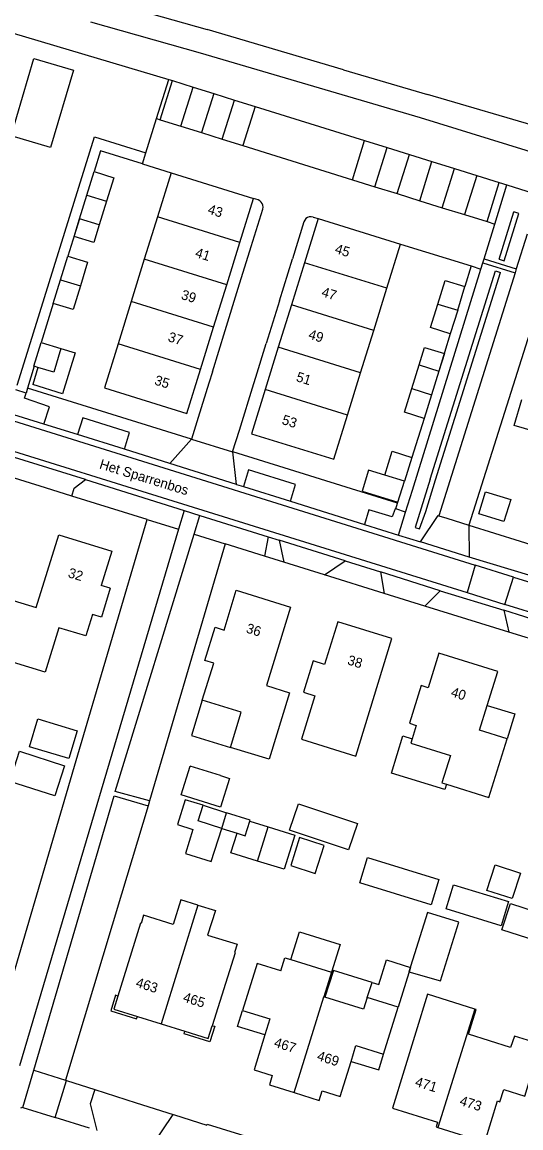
# Model space of a CAD drawing. Extents: x 194485 to 197793, y 468269 to 470822.
# Drawn here: x 197647.7 to 197708.6, y 468733.3 to 468868.1 of the extents above; entities that cross this region are included whole.
import ezdxf

# ---------------------------------------------------------------- set-up
doc = ezdxf.new("R2010")
doc.units = 0
for name, color, linetype in [('BGT begrenzing pand op maaiveld onder overbouw', 7, 'Continuous'), ('BGT grensvlak begroeid terreindeel', 7, 'Continuous'), ('BGT grensvlak begroeid terreindeel LR', 7, 'Continuous'), ('BGT grensvlak gebouwinstallatie plus 1', 7, 'Continuous'), ('BGT grensvlak onbegroeid terreindeel', 7, 'Continuous'), ('BGT grensvlak overig bouwwerk uitbreiding populatie', 7, 'Continuous'), ('BGT grensvlak pand deel overbouw', 7, 'Continuous'), ('BGT grensvlak pand op maaiveld', 7, 'Continuous'), ('BGT grensvlak pand op maaiveld LR', 7, 'Continuous'), ('BGT grensvlak vegetatieobject', 7, 'Continuous'), ('BGT grensvlak wegdeel', 7, 'Continuous'), ('BGT tekst huisnummerreeks', 7, 'Continuous'), ('BGT tekst openbare ruimte label weg', 7, 'Continuous')]:
    doc.layers.add(name, color=color, linetype=linetype)

msp = doc.modelspace()

# ---------------------------------------------------------------- linework, layer by layer
at = {"layer": 'BGT begrenzing pand op maaiveld onder overbouw'}
for points in [[(197659.38, 468749.35), (197658.88, 468747.75), (197661.75, 468746.86)], [(197667.56, 468745.05), (197670.41, 468744.16), (197670.9, 468745.74)]]:
    msp.add_lwpolyline(points, dxfattribs=at)
at = {"layer": 'BGT grensvlak begroeid terreindeel'}
msp.add_line((197706.85, 468848.27), (197710.82, 468847.03), dxfattribs=at)
at = {"layer": 'BGT grensvlak begroeid terreindeel LR'}
for p, q in [((197662.94, 468807.48), (197666.78, 468806.27)), ((197668.67, 468805.68), (197672.45, 468804.49)), ((197649.12, 468740.31), (197652.98, 468739.09))]:
    msp.add_line(p, q, dxfattribs=at)
at = {"layer": 'BGT grensvlak gebouwinstallatie plus 1'}
for p, q in [((197664.54, 468856.21), (197666.02, 468860.98)), ((197666.02, 468860.98), (197668.55, 468860.2)), ((197667.06, 468855.42), (197668.55, 468860.2)), ((197668.55, 468860.2), (197671.07, 468859.41)), ((197671.07, 468859.41), (197669.59, 468854.64)), ((197671.07, 468859.41), (197673.6, 468858.62)), ((197672.11, 468853.85), (197673.6, 468858.62)), ((197673.6, 468858.62), (197676.12, 468857.84)), ((197676.12, 468857.84), (197674.64, 468853.06)), ((197664.54, 468856.21), (197667.06, 468855.42)), ((197667.06, 468855.42), (197669.59, 468854.64)), ((197669.59, 468854.64), (197672.11, 468853.85)), ((197672.11, 468853.85), (197674.64, 468853.06)), ((197688.01, 468848.9), (197689.49, 468853.67)), ((197689.49, 468853.67), (197692.23, 468852.82)), ((197690.74, 468848.05), (197692.23, 468852.82)), ((197692.23, 468852.82), (197694.96, 468851.97)), ((197693.48, 468847.2), (197694.96, 468851.97)), ((197694.96, 468851.97), (197697.7, 468851.12)), ((197696.22, 468846.34), (197697.7, 468851.12)), ((197697.7, 468851.12), (197700.44, 468850.26)), ((197698.95, 468845.49), (197700.44, 468850.26)), ((197700.44, 468850.26), (197703.18, 468849.41)), ((197703.18, 468849.41), (197701.69, 468844.64)), ((197703.18, 468849.41), (197705.91, 468848.56)), ((197688.01, 468848.9), (197690.74, 468848.05)), ((197690.74, 468848.05), (197693.48, 468847.2)), ((197704.43, 468843.79), (197705.91, 468848.56)), ((197693.48, 468847.2), (197696.22, 468846.34)), ((197696.22, 468846.34), (197698.95, 468845.49)), ((197698.95, 468845.49), (197701.69, 468844.64)), ((197701.69, 468844.64), (197704.43, 468843.79)), ((197652.43, 468828.33), (197654.15, 468827.8)), ((197654.15, 468827.8), (197652.61, 468822.8)), ((197649.62, 468826.01), (197648.98, 468823.91)), ((197652.61, 468822.8), (197648.98, 468823.91)), ((197689.98, 468813.49), (197689.18, 468810.91)), ((197691.95, 468812.88), (197689.98, 468813.49)), ((197693.53, 468809.56), (197694.36, 468812.13)), ((197689.18, 468810.91), (197693.53, 468809.56)), ((197675.47, 468770.68), (197677.72, 468769.99)), ((197689.81, 468749.18), (197690.39, 468751))]:
    msp.add_line(p, q, dxfattribs=at)
for points in [[(197653.95, 468862.24), (197651.15, 468852.81), (197646.33, 468854.24), (197649.13, 468863.67), (197653.95, 468862.24)], [(197657.11, 468843.4), (197656.44, 468841.24), (197654.02, 468841.99), (197654.69, 468844.15)], [(197696.14, 468826.31), (197696.81, 468828.45), (197699.23, 468827.69), (197698.56, 468825.55)], [(197669.68, 468785.45), (197668.37, 468781.11), (197673.12, 468779.68)], [(197704.45, 468784.8), (197707.81, 468783.77), (197706.87, 468780.73)], [(197649.61, 468783.14), (197654.4, 468781.71), (197653.39, 468778.31), (197648.59, 468779.74), (197649.61, 468783.14)], [(197699.48, 468775.17), (197699.28, 468774.54), (197692.77, 468776.54), (197694.17, 468781.07), (197695.31, 468780.73)], [(197669.79, 468772.61), (197667.6, 468773.3), (197666.65, 468770.28), (197668.53, 468769.68)], [(197668.53, 468769.68), (197667.61, 468766.75), (197670.77, 468765.75), (197672.05, 468769.8)], [(197676.43, 468765.82), (197673.18, 468766.82), (197673.92, 468769.21)], [(197689.84, 468766.23), (197698.55, 468763.55), (197697.6, 468760.47), (197688.89, 468763.14), (197689.84, 468766.23)], [(197700.33, 468762.93), (197707.07, 468760.88), (197706.17, 468757.93), (197699.43, 468759.98), (197700.33, 468762.93)], [(197711.43, 468755.74), (197706.24, 468757.41), (197707.28, 468760.65), (197712.44, 468758.99)], [(197680.5, 468753.8), (197681.55, 468757.19), (197686.51, 468755.65), (197685.46, 468752.26)], [(197690.39, 468751), (197691.21, 468750.75), (197692.15, 468753.75), (197695.08, 468752.84), (197693.57, 468748)], [(197690.39, 468751), (197685.68, 468752.48), (197684.64, 468749.21)], [(197677.32, 468744.61), (197673.98, 468745.62), (197674.59, 468747.58)], [(197687.83, 468741.39), (197691.21, 468740.35), (197691.8, 468742.26)]]:
    msp.add_lwpolyline(points, dxfattribs=at)
at = {"layer": 'BGT grensvlak onbegroeid terreindeel'}
for p, q in [((197531.46, 468901.08), (197665.58, 468861.12)), ((197668.34, 468817.26), (197648.35, 468823.47)), ((197693.5, 468809.45), (197673.39, 468815.7)), ((197662.94, 468807.48), (197653.75, 468810.33)), ((197654.08, 468777.4), (197662.94, 468807.48)), ((197702.22, 468806.79), (197745.58, 468793.24)), ((197672.45, 468804.49), (197663.66, 468774.54)), ((197677.28, 468802.99), (197672.45, 468804.49)), ((197691.88, 468798.45), (197684.61, 468800.71)), ((197707.11, 468793.72), (197696.83, 468796.91)), ((197643.7, 468742.02), (197654.08, 468777.4)), ((197663.66, 468774.54), (197663.24, 468773.14)), ((197652.98, 468739.09), (197653.11, 468739.04)), ((197656.57, 468737.95), (197661.59, 468736.35)), ((197661.59, 468736.35), (197666.14, 468734.91))]:
    msp.add_line(p, q, dxfattribs=at)
msp.add_lwpolyline([(197663.06, 468772.54), (197659.83, 468761.78), (197652.98, 468739.09)], dxfattribs=at)
at = {"layer": 'BGT grensvlak overig bouwwerk uitbreiding populatie'}
for points in [[(197706.5, 468807.24), (197703.44, 468808.17), (197704.26, 468810.85), (197707.32, 468809.91), (197706.5, 468807.24)], [(197705.41, 468765.34), (197708.5, 468764.35), (197707.51, 468761.23), (197704.41, 468762.21), (197705.41, 468765.34)]]:
    msp.add_lwpolyline(points, dxfattribs=at)
at = {"layer": 'BGT grensvlak pand deel overbouw'}
for points in [[(197659.38, 468749.35), (197659.1, 468749.44), (197658.52, 468747.56), (197661.66, 468746.58), (197661.75, 468746.86)], [(197670.9, 468745.74), (197671.19, 468745.66), (197670.6, 468743.78), (197667.47, 468744.76), (197667.56, 468745.05)]]:
    msp.add_lwpolyline(points, dxfattribs=at)
at = {"layer": 'BGT grensvlak pand op maaiveld'}
for p, q in [((197655.58, 468847.03), (197656.47, 468849.9)), ((197665.88, 468849.74), (197664.2, 468844.36)), ((197665.88, 468849.74), (197675.93, 468846.61)), ((197654.69, 468844.15), (197655.58, 468847.03)), ((197658, 468846.28), (197657.11, 468843.4)), ((197674.26, 468841.23), (197675.93, 468846.61)), ((197657.11, 468843.4), (197654.69, 468844.15)), ((197664.2, 468844.36), (197662.6, 468839.2)), ((197683.83, 468844.16), (197682.15, 468838.78)), ((197683.83, 468844.16), (197693.88, 468841.05)), ((197672.66, 468836.08), (197674.26, 468841.23)), ((197692.21, 468835.66), (197693.88, 468841.05)), ((197652.38, 468836.7), (197653.27, 468839.59)), ((197662.6, 468839.2), (197661, 468834.04)), ((197682.15, 468838.78), (197680.55, 468833.63)), ((197651.49, 468833.82), (197652.38, 468836.7)), ((197671.05, 468830.92), (197672.66, 468836.08)), ((197690.6, 468830.51), (197692.21, 468835.66)), ((197661, 468834.04), (197659.4, 468828.89)), ((197680.55, 468833.63), (197678.95, 468828.47)), ((197700.85, 468832.98), (197699.95, 468830.11)), ((197669.45, 468825.77), (197671.05, 468830.92)), ((197689, 468825.35), (197690.6, 468830.51)), ((197649.12, 468826.17), (197650.01, 468829.07)), ((197650.01, 468829.07), (197652.43, 468828.33)), ((197678.95, 468828.47), (197677.35, 468823.31)), ((197649.17, 468826.15), (197649.12, 468826.17)), ((197649.62, 468826.01), (197649.17, 468826.15)), ((197687.4, 468820.19), (197689, 468825.35)), ((197695.24, 468823.44), (197696.14, 468826.31)), ((197696.14, 468826.31), (197698.56, 468825.55)), ((197698.56, 468825.55), (197697.66, 468822.68)), ((197697.66, 468822.68), (197696.76, 468819.8)), ((197695.27, 468815.03), (197694.37, 468812.13)), ((197694.36, 468812.13), (197691.95, 468812.88)), ((197694.37, 468812.13), (197694.36, 468812.13)), ((197658.45, 468799.08), (197657.34, 468799.42)), ((197669.68, 468785.45), (197671.07, 468789.93)), ((197671.89, 468776.24), (197668.2, 468777.4)), ((197669.79, 468772.61), (197672.65, 468771.71)), ((197672.05, 468769.8), (197673.92, 468769.21)), ((197676.43, 468765.82), (197677.72, 468769.99)), ((197680.5, 468753.8), (197685.46, 468752.26)), ((197685.46, 468752.26), (197684.52, 468749.24)), ((197684.64, 468749.21), (197684.52, 468749.24)), ((197693.57, 468748), (197689.81, 468749.18)), ((197661.75, 468746.86), (197664.65, 468745.96)), ((197691.8, 468742.26), (197693.57, 468748)), ((197664.65, 468745.96), (197667.56, 468745.05))]:
    msp.add_line(p, q, dxfattribs=at)
for points in [[(197656.47, 468849.9), (197658.89, 468849.15), (197658, 468846.28)], [(197653.27, 468839.59), (197655.68, 468838.84), (197654.8, 468835.96)], [(197654.8, 468835.96), (197653.91, 468833.07), (197651.49, 468833.82)], [(197698.43, 468833.73), (197699.32, 468836.61), (197701.72, 468835.87)], [(197700.85, 468832.98), (197701.74, 468835.86), (197701.72, 468835.87)], [(197699.95, 468830.11), (197697.54, 468830.86), (197698.43, 468833.73)], [(197652.43, 468828.33), (197651.54, 468825.43), (197649.62, 468826.01)], [(197659.4, 468828.89), (197657.73, 468823.51), (197667.77, 468820.38), (197669.45, 468825.77)], [(197677.35, 468823.31), (197675.67, 468817.93), (197685.72, 468814.81), (197687.4, 468820.19)], [(197696.76, 468819.8), (197694.34, 468820.56), (197695.24, 468823.44)], [(197712.79, 468817.45), (197707.75, 468818.94), (197708.68, 468822.08)], [(197691.95, 468812.88), (197692.85, 468815.78), (197695.27, 468815.03)], [(197646.61, 468797.58), (197649.41, 468796.72), (197652.15, 468805.59), (197658.64, 468803.59), (197657.34, 468799.42)], [(197658.45, 468799.08), (197657.36, 468795.57), (197656.28, 468795.9), (197655.45, 468793.26), (197652.18, 468794.27), (197650.51, 468788.83), (197644.46, 468790.67)], [(197671.07, 468789.93), (197669.97, 468790.29), (197671.23, 468794.35), (197672.33, 468793.99), (197673.83, 468798.85), (197680.46, 468796.79), (197677.51, 468787.22), (197680.31, 468786.32), (197677.82, 468778.24), (197673.12, 468779.68)], [(197692.82, 468792.94), (197686.2, 468794.97), (197684.6, 468789.8), (197683.22, 468790.23), (197682.04, 468786.4), (197683.43, 468785.97), (197681.79, 468780.66), (197688.4, 468778.61), (197692.82, 468792.94)], [(197704.45, 468784.8), (197705.73, 468788.94), (197698.56, 468791.16), (197697.26, 468786.95), (197696.38, 468787.24), (197694.96, 468782.61), (197695.8, 468782.34), (197695.31, 468780.73)], [(197673.12, 468779.68), (197674.42, 468783.98), (197669.68, 468785.45)], [(197706.87, 468780.73), (197703.51, 468781.77), (197704.45, 468784.8)], [(197695.31, 468780.73), (197695.14, 468780.18), (197699.97, 468778.68), (197698.93, 468775.34), (197699.48, 468775.17)], [(197699.48, 468775.17), (197704.64, 468773.56), (197706.87, 468780.73)], [(197647.36, 468779.2), (197652.86, 468777.44), (197651.68, 468773.75), (197646.19, 468775.5), (197647.36, 468779.2)], [(197671.89, 468776.24), (197672.98, 468775.9), (197671.88, 468772.38), (197667.11, 468773.87), (197668.2, 468777.4)], [(197672.05, 468769.8), (197669.19, 468770.7), (197669.79, 468772.61)], [(197681.4, 468772.78), (197688.61, 468770.39), (197687.54, 468767.18), (197680.33, 468769.57), (197681.4, 468772.78)], [(197675.47, 468770.68), (197675.51, 468770.8), (197672.65, 468771.71)], [(197673.92, 468769.21), (197674.91, 468768.9), (197675.47, 468770.68)], [(197677.72, 468769.99), (197680.97, 468768.98), (197679.68, 468764.81), (197676.43, 468765.82)], [(197680.47, 468765.26), (197683.46, 468764.31), (197684.55, 468767.72), (197681.55, 468768.67), (197680.47, 468765.26)], [(197669.15, 468760.43), (197667.05, 468761.08), (197666.12, 468758.08), (197662.51, 468759.21), (197662.21, 468758.21), (197662.15, 468758.23), (197659.38, 468749.35)], [(197669.15, 468760.43), (197671.27, 468759.77), (197670.33, 468756.76), (197673.94, 468755.67), (197673.62, 468754.66), (197673.68, 468754.64), (197670.9, 468745.74)], [(197694.9, 468752.31), (197698.75, 468751.19), (197700.99, 468758.35), (197697.17, 468759.54), (197694.9, 468752.31)], [(197679.27, 468752.43), (197679.77, 468754.03), (197680.5, 468753.8)], [(197679.27, 468752.43), (197676.39, 468753.34), (197674.59, 468747.58)], [(197702.93, 468747.77), (197697.18, 468749.59), (197692.88, 468735.68), (197698.38, 468733.97), (197698.21, 468733.39), (197698.43, 468733.32)], [(197689.81, 468749.18), (197689.37, 468747.74), (197684.64, 468749.21)], [(197674.59, 468747.58), (197677.92, 468746.57), (197677.32, 468744.61)], [(197698.43, 468733.32), (197704.16, 468731.55), (197705.71, 468736.56), (197706.01, 468736.47), (197706.47, 468737.94), (197709.03, 468737.16), (197710.95, 468743.49), (197707.77, 468744.48), (197707.31, 468743.08), (197702.18, 468744.7), (197703.12, 468747.71), (197702.93, 468747.77)], [(197677.32, 468744.61), (197676.01, 468740.35), (197678.21, 468739.67), (197677.86, 468738.52), (197680.9, 468737.57)], [(197687.83, 468741.39), (197688.42, 468743.32), (197691.8, 468742.26)], [(197680.9, 468737.57), (197683.96, 468736.62), (197684.32, 468737.78), (197686.5, 468737.09), (197687.83, 468741.39)]]:
    msp.add_lwpolyline(points, dxfattribs=at)
at = {"layer": 'BGT grensvlak pand op maaiveld LR'}
for p, q in [((197655.58, 468847.03), (197658, 468846.28)), ((197674.26, 468841.23), (197664.2, 468844.36)), ((197672.66, 468836.08), (197662.6, 468839.2)), ((197692.21, 468835.66), (197682.15, 468838.78)), ((197652.38, 468836.7), (197654.8, 468835.96)), ((197671.05, 468830.92), (197661, 468834.04)), ((197690.6, 468830.51), (197680.55, 468833.63)), ((197698.43, 468833.73), (197700.85, 468832.98)), ((197669.45, 468825.77), (197659.4, 468828.89)), ((197689, 468825.35), (197678.95, 468828.47)), ((197687.4, 468820.19), (197677.35, 468823.31)), ((197695.24, 468823.44), (197697.66, 468822.68)), ((197672.05, 468769.8), (197672.65, 468771.71)), ((197669.15, 468760.43), (197664.65, 468745.96)), ((197680.9, 468737.57), (197684.52, 468749.24)), ((197702.93, 468747.77), (197698.43, 468733.32))]:
    msp.add_line(p, q, dxfattribs=at)
at = {"layer": 'BGT grensvlak vegetatieobject'}
for p, q in [((197705.91, 468839.2), (197707.72, 468844.97)), ((197706.52, 468839.02), (197708.33, 468844.78)), ((197708.33, 468844.78), (197707.72, 468844.97)), ((197705.91, 468839.2), (197706.52, 468839.02)), ((197697.49, 468812.38), (197705.46, 468837.77)), ((197698.14, 468812.32), (197706.07, 468837.59)), ((197705.46, 468837.77), (197706.07, 468837.59)), ((197696.96, 468808.46), (197698.14, 468812.32))]:
    msp.add_line(p, q, dxfattribs=at)
msp.add_lwpolyline([(197697.49, 468812.38), (197695.66, 468806.5), (197696.17, 468806.33), (197696.96, 468808.46)], dxfattribs=at)
at = {"layer": 'BGT grensvlak wegdeel'}
for p, q in [((197655.93, 468871.28), (197670.27, 468867.22)), ((197686.91, 468862.32), (197670.27, 468867.22)), ((197686.91, 468862.32), (197697.17, 468859.3)), ((197664.09, 468856.35), (197665.58, 468861.12)), ((197665.58, 468861.12), (197666.02, 468860.98)), ((197725.52, 468850.98), (197697.17, 468859.3)), ((197676.12, 468857.84), (197689.49, 468853.67)), ((197662.79, 468852.18), (197664.09, 468856.35)), ((197664.09, 468856.35), (197664.54, 468856.21)), ((197647.94, 468826.59), (197656.5, 468854.14)), ((197656.5, 468854.14), (197662.79, 468852.18)), ((197662.37, 468850.83), (197662.79, 468852.18)), ((197674.64, 468853.06), (197688.01, 468848.9)), ((197662.37, 468850.83), (197665.88, 468849.74)), ((197705.37, 468843.49), (197706.85, 468848.27)), ((197705.91, 468848.56), (197706.85, 468848.27)), ((197676.48, 468846.43), (197675.93, 468846.61)), ((197654.69, 468844.15), (197653.27, 468839.59)), ((197683.2, 468844.35), (197683.83, 468844.16)), ((197704.06, 468839.25), (197705.37, 468843.49)), ((197704.43, 468843.79), (197705.37, 468843.49)), ((197709.32, 468842.26), (197707.99, 468838.04)), ((197674.07, 468835.66), (197675.65, 468840.76)), ((197693.88, 468841.05), (197702.49, 468838.38)), ((197679.1, 468834.15), (197680.67, 468839.24)), ((197703.68, 468838.01), (197703.91, 468838.78)), ((197703.91, 468838.78), (197704.06, 468839.25)), ((197703.91, 468838.78), (197707.85, 468837.56)), ((197704.06, 468839.25), (197707.99, 468838.04)), ((197695.33, 468811.06), (197703.68, 468838.01)), ((197707.85, 468837.56), (197698.54, 468807.93)), ((197702.49, 468838.38), (197701.72, 468835.87)), ((197702.49, 468838.38), (197703.68, 468838.01)), ((197707.99, 468838.04), (197707.85, 468837.56)), ((197711.45, 468835.93), (197702.22, 468806.79)), ((197672.47, 468830.51), (197674.07, 468835.66)), ((197651.49, 468833.82), (197650.01, 468829.07)), ((197679.1, 468834.15), (197677.48, 468828.93)), ((197670.91, 468825.47), (197672.47, 468830.51)), ((197699.95, 468830.11), (197698.56, 468825.55)), ((197647.09, 468823.86), (197647.94, 468826.59)), ((197649.17, 468826.15), (197648.35, 468823.47)), ((197674.21, 468818.37), (197675.97, 468824.05)), ((197648.16, 468822.87), (197646.91, 468823.27)), ((197648.35, 468823.47), (197648.16, 468822.87)), ((197643.36, 468820.53), (197702.99, 468801.88)), ((197650.34, 468819.1), (197646.03, 468820.45)), ((197669.18, 468819.92), (197668.36, 468817.26)), ((197696.76, 468819.8), (197695.27, 468815.03)), ((197654.44, 468817.82), (197650.34, 468819.1)), ((197673.38, 468815.7), (197674.21, 468818.37)), ((197660.18, 468816.03), (197654.44, 468817.82)), ((197668.34, 468817.26), (197665.73, 468814.29)), ((197668.36, 468817.26), (197668.34, 468817.26)), ((197668.36, 468817.26), (197673.38, 468815.7)), ((197665.73, 468814.29), (197660.18, 468816.03)), ((197673.39, 468815.7), (197673.38, 468815.7)), ((197673.84, 468811.75), (197673.39, 468815.7)), ((197655.41, 468812.33), (197645.06, 468815.55)), ((197673.84, 468811.75), (197665.73, 468814.29)), ((197650.53, 468811.33), (197645.58, 468812.86)), ((197655.41, 468812.33), (197667.46, 468808.57)), ((197673.84, 468811.75), (197674.69, 468811.49)), ((197653.75, 468810.33), (197650.53, 468811.33)), ((197674.69, 468811.49), (197680.44, 468809.69)), ((197694.47, 468808.38), (197695.33, 468811.06)), ((197680.44, 468809.69), (197689.48, 468806.86)), ((197693.28, 468808.76), (197693.5, 468809.45)), ((197693.5, 468809.45), (197693.53, 468809.56)), ((197667.46, 468808.57), (197666.78, 468806.27)), ((197667.46, 468808.57), (197669.37, 468807.97)), ((197668.67, 468805.68), (197669.37, 468807.97)), ((197669.37, 468807.97), (197677.73, 468805.36)), ((197694.47, 468808.38), (197693.28, 468808.76)), ((197693.62, 468805.57), (197694.47, 468808.38)), ((197696.29, 468804.74), (197698.46, 468807.96)), ((197698.54, 468807.93), (197698.46, 468807.96)), ((197698.54, 468807.93), (197699.53, 468807.63)), ((197699.53, 468807.63), (197702.22, 468806.79)), ((197666.78, 468806.27), (197647.37, 468740.86)), ((197689.48, 468806.86), (197693.62, 468805.57)), ((197702.22, 468806.79), (197702.23, 468802.88)), ((197677.73, 468805.36), (197677.28, 468802.99)), ((197677.73, 468805.36), (197679.05, 468804.95)), ((197679.05, 468804.95), (197679.62, 468802.26)), ((197687.11, 468802.44), (197679.05, 468804.95)), ((197693.62, 468805.57), (197696.29, 468804.74)), ((197702.23, 468802.88), (197696.29, 468804.74)), ((197679.62, 468802.26), (197677.28, 468802.99)), ((197684.61, 468800.71), (197679.62, 468802.26)), ((197684.61, 468800.71), (197687.11, 468802.44)), ((197687.11, 468802.44), (197691.42, 468801.1)), ((197709.93, 468800.54), (197702.23, 468802.88)), ((197691.42, 468801.1), (197691.88, 468798.45)), ((197698.73, 468798.78), (197691.42, 468801.1)), ((197702.99, 468801.88), (197701.99, 468798.55)), ((197707.64, 468800.44), (197702.99, 468801.88)), ((197706.61, 468797.12), (197707.64, 468800.44)), ((197707.64, 468800.44), (197745.33, 468788.71)), ((197696.83, 468796.91), (197691.88, 468798.45)), ((197696.83, 468796.91), (197698.73, 468798.78)), ((197698.73, 468798.78), (197706.49, 468796.39)), ((197701.99, 468798.55), (197706.61, 468797.12)), ((197743.3, 468785.62), (197706.61, 468797.12)), ((197706.49, 468796.39), (197707.11, 468793.72)), ((197714.66, 468793.83), (197706.49, 468796.39)), ((197713.18, 468791.84), (197707.11, 468793.72)), ((197663.24, 468773.14), (197663.06, 468772.54)), ((197647.79, 468735.76), (197649.12, 468740.31)), ((197651.71, 468734.55), (197653.11, 468739.04)), ((197653.11, 468739.04), (197656.57, 468737.95)), ((197647.79, 468735.76), (197651.71, 468734.55)), ((197663.36, 468730.79), (197666.14, 468734.91)), ((197655.92, 468733.23), (197651.71, 468734.55)), ((197670.29, 468733.73), (197675.93, 468731.99))]:
    msp.add_line(p, q, dxfattribs=at)
for points in [[(197768.7, 468834.08), (197696.32, 468856.43), (197686.07, 468859.44), (197669.46, 468864.33), (197656.08, 468868.12)], [(197662.37, 468850.83), (197657.25, 468852.43), (197656.47, 468849.9)], [(197675.65, 468840.76), (197677.07, 468845.32), (197677.1, 468845.55), (197677.08, 468845.78), (197677, 468845.99), (197676.86, 468846.18), (197676.69, 468846.33), (197676.48, 468846.43)], [(197683.2, 468844.35), (197682.97, 468844.39), (197682.74, 468844.37), (197682.52, 468844.29), (197682.33, 468844.16), (197682.18, 468843.98), (197682.08, 468843.77), (197680.67, 468839.24)], [(197675.97, 468824.05), (197676.21, 468824.81), (197677.48, 468828.93)], [(197670.91, 468825.47), (197670.47, 468824.08), (197669.18, 468819.92)], [(197650.34, 468819.1), (197651.04, 468821.2), (197647.97, 468822.26), (197648.16, 468822.87)], [(197660.18, 468816.03), (197660.79, 468818.06), (197655.08, 468819.86), (197654.44, 468817.82)], [(197642.29, 468817.16), (197667.93, 468809.19), (197701.99, 468798.55)], [(197680.44, 468809.69), (197681.06, 468811.72), (197675.3, 468813.52), (197674.69, 468811.49)], [(197653.75, 468810.33), (197654.04, 468811.3), (197655.41, 468812.33)], [(197693.28, 468808.76), (197693.21, 468808.78), (197692.84, 468807.78), (197690, 468808.66), (197689.48, 468806.86)], [(197663.24, 468773.14), (197659.06, 468774.28), (197668.67, 468805.68)], [(197649.12, 468740.31), (197658.91, 468773.76), (197663.06, 468772.54)], [(197656.57, 468737.95), (197655.99, 468736.2), (197656.79, 468732.95)], [(197647.58, 468735.66), (197647.62, 468735.8), (197647.79, 468735.76)], [(197666.14, 468734.91), (197666.27, 468734.87), (197670.25, 468733.62), (197670.29, 468733.73)]]:
    msp.add_lwpolyline(points, dxfattribs=at)

# ---------------------------------------------------------------- texts
at = {"layer": 'BGT tekst huisnummerreeks'}
for s, rotation, p in [('43', 342.7, (197670.25, 468844.8)), ('41', 342.7, (197668.72, 468839.5)), ('45', 342.7, (197685.77, 468839.98)), ('39', 342.7, (197667, 468834.38)), ('47', 342.7, (197684.14, 468834.71)), ('49', 342.7, (197682.54, 468829.55)), ('37', 342.7, (197665.4, 468829.23)), ('51', 342.7, (197681.04, 468824.36)), ('35', 342.7, (197663.75, 468823.95)), ('53', 342.7, (197679.3, 468819.13)), ('32', 342.9, (197653.2, 468800.46)), ('36', 342.7, (197674.93, 468793.7)), ('38', 342.9, (197687.3, 468789.82)), ('40', 342.8, (197699.93, 468785.92)), ('463', 342.7, (197661.47, 468750.5)), ('465', 342.7, (197667.23, 468748.71)), ('467', 342.7, (197678.34, 468743.19)), ('469', 342.7, (197683.59, 468741.56)), ('471', 342.7, (197695.56, 468738.4)), ('473', 342.8, (197701, 468736.09))]:
    msp.add_text(s, height=1.2, rotation=rotation, dxfattribs=at).set_placement(p)
at = {"layer": 'BGT tekst openbare ruimte label weg'}
msp.add_text('Het Sparrenbos', height=1.2, rotation=342.9, dxfattribs=at).set_placement((197657.03, 468813.71))

doc.saveas('drawing.dxf')
